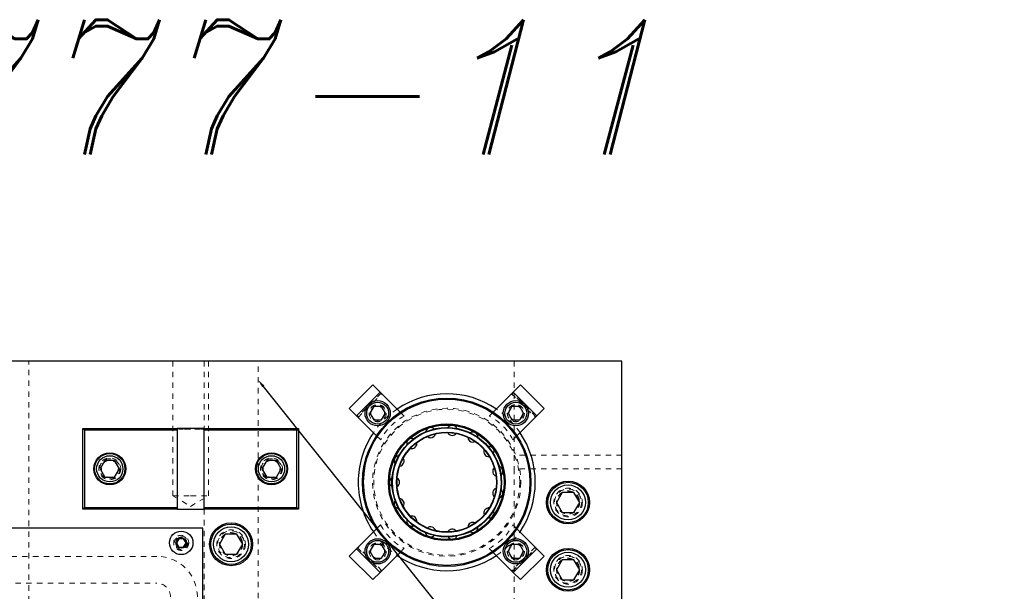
# Model space of a CAD drawing. Header units: inches. Extents: x 220 to 877, y 4 to 174.
# Tile 382 of 656: x 428 to 447, y 163 to 173. Entities that reach past the tile are written whole.
import ezdxf

# ---------------------------------------------------------------- set-up
doc = ezdxf.new("R2010")
doc.units = ezdxf.units.IN
doc.header["$LTSCALE"] = 0.5
doc.header["$MEASUREMENT"] = 0
doc.linetypes.add('HIDDEN', pattern=[0.225, 0.15, -0.075])
for name, color, linetype in [('DSS-M-S', 53, 'Continuous'), ('MFT-M-S', 8, 'Continuous'), ('SID-M-S', 105, 'Continuous'), ('SVD-M-S', 8, 'Continuous')]:
    doc.layers.add(name, color=color, linetype=linetype)
doc.styles.add('I', font='ITALIC.SHX')

msp = doc.modelspace()

# ---------------------------------------------------------------- linework, layer by layer
at = {"layer": 'DSS-M-S', "linetype": 'Continuous', "lineweight": 25}
for p, q in [((439.43364, 166.92488), (405.93364, 166.92488)), ((439.43364, 160.67488), (439.43364, 166.92488)), ((429.43364, 164.17488), (429.43364, 165.67488)), ((429.46364, 165.64488), (429.43364, 165.67488)), ((429.43364, 165.67488), (431.18364, 165.67488)), ((429.46364, 165.64488), (429.46364, 164.20488)), ((431.18364, 165.64488), (429.46364, 165.64488)), ((431.18364, 165.67488), (431.18364, 165.64488)), ((431.68364, 165.67488), (431.18364, 165.67488)), ((431.18364, 165.64488), (431.18364, 164.20488)), ((431.68364, 165.67488), (433.43364, 165.67488)), ((431.68364, 165.64488), (431.68364, 165.67488)), ((433.40364, 165.64488), (431.68364, 165.64488)), ((431.68364, 164.20488), (431.68364, 165.64488)), ((433.43364, 165.67488), (433.40364, 165.64488)), ((433.40364, 164.20488), (433.40364, 165.64488)), ((433.43364, 165.67488), (433.43364, 164.17488)), ((429.46364, 164.20488), (429.43364, 164.17488)), ((429.46364, 164.20488), (431.18364, 164.20488)), ((431.18364, 164.20488), (431.18364, 164.17488)), ((431.68364, 164.20488), (433.40364, 164.20488)), ((431.68364, 164.17488), (431.68364, 164.20488)), ((433.43364, 164.17488), (433.40364, 164.20488)), ((431.18364, 164.17488), (429.43364, 164.17488)), ((431.18364, 164.17488), (431.68364, 164.17488)), ((433.43364, 164.17488), (431.68364, 164.17488)), ((431.65864, 163.82488), (421.65864, 163.82488)), ((431.65864, 161.27488), (431.65864, 163.82488))]:
    msp.add_line(p, q, dxfattribs=at)
at = {"layer": 'DSS-M-S', "linetype": 'HIDDEN', "lineweight": 18}
for p, q in [((431.10554, 166.92488), (431.10554, 164.42488)), ((431.76174, 164.42488), (431.76174, 166.92488)), ((431.00271, 165.65988), (431.00271, 165.67488)), ((431.01507, 165.65988), (431.01507, 165.67488)), ((431.0291, 165.65988), (431.0291, 165.67488)), ((431.0302, 165.65988), (431.0302, 165.67488)), ((431.04994, 165.65988), (431.04994, 165.67488)), ((431.05101, 165.65988), (431.05101, 165.67488)), ((431.06048, 165.65988), (431.06048, 165.67488)), ((431.0875, 165.65988), (431.06048, 165.65988)), ((431.06528, 165.65988), (431.06528, 165.67488)), ((431.07514, 165.65988), (431.07514, 165.67488)), ((431.0875, 165.65988), (431.0875, 165.67488)), ((431.11224, 165.65988), (431.11224, 165.67488)), ((431.18997, 165.65988), (431.11224, 165.65988)), ((431.1776, 165.65988), (431.1776, 165.67488)), ((431.18997, 165.65988), (431.18997, 165.67488)), ((431.2147, 165.65988), (431.2147, 165.67488)), ((431.29243, 165.65988), (431.2147, 165.65988)), ((431.28006, 165.65988), (431.28006, 165.67488)), ((431.29243, 165.65988), (431.29243, 165.67488)), ((431.3207, 165.65988), (431.3207, 165.67488)), ((431.33306, 165.65988), (431.33306, 165.67488)), ((431.36221, 165.65988), (431.36221, 165.67488)), ((431.36619, 165.65988), (431.36619, 165.67488)), ((431.36936, 165.65988), (431.36936, 165.67488)), ((431.39106, 165.65988), (431.39106, 165.67488)), ((431.40558, 165.65988), (431.40558, 165.67488)), ((431.40593, 165.65988), (431.40593, 165.67488)), ((431.43376, 165.65988), (431.40593, 165.65988)), ((431.4117, 165.65988), (431.4117, 165.67488)), ((431.42139, 165.65988), (431.42139, 165.67488)), ((431.43376, 165.65988), (431.43376, 165.67488)), ((431.51149, 165.65988), (431.51149, 165.67488)), ((431.52386, 165.65988), (431.52386, 165.67488)), ((431.52907, 165.65988), (431.52907, 165.67488)), ((431.55864, 165.65988), (431.55864, 165.67488)), ((431.55905, 165.65988), (431.55905, 165.67488)), ((431.59275, 165.65988), (431.59275, 165.67488)), ((431.60512, 165.65988), (431.60512, 165.67488)), ((431.61925, 165.65988), (431.61925, 165.67488)), ((431.62455, 165.65988), (431.62455, 165.67488)), ((431.68108, 165.65988), (431.62455, 165.65988)), ((431.63162, 165.65988), (431.63162, 165.67488)), ((431.66262, 165.65988), (431.66262, 165.67488)), ((431.66485, 165.65988), (431.66485, 165.67488)), ((431.66659, 165.65988), (431.66659, 165.67488)), ((431.66731, 165.65988), (431.66731, 165.67488)), ((431.67142, 165.65988), (431.67142, 165.67488)), ((431.67885, 165.65988), (431.67885, 165.67488)), ((431.68108, 165.65988), (431.68108, 165.67488)), ((431.69522, 165.65988), (431.68108, 165.65988)), ((431.69522, 165.65988), (431.69522, 165.67488)), ((431.69698, 165.65988), (431.69698, 165.67488)), ((431.70935, 165.65988), (431.69698, 165.65988)), ((431.70935, 165.65988), (431.70935, 165.67488)), ((431.72348, 165.65988), (431.72348, 165.67488)), ((431.73585, 165.65988), (431.73585, 165.67488)), ((431.74106, 165.65988), (431.74106, 165.67488)), ((431.77063, 165.65988), (431.77063, 165.67488)), ((431.77104, 165.65988), (431.77104, 165.67488)), ((431.80475, 165.65988), (431.80475, 165.67488)), ((431.81711, 165.65988), (431.81711, 165.67488)), ((431.83478, 165.65988), (431.83478, 165.67488)), ((431.84626, 165.65988), (431.84626, 165.67488)), ((431.85774, 165.65988), (431.85774, 165.67488)), ((431.10554, 164.42488), (431.43364, 164.42488)), ((431.10554, 164.42488), (431.43364, 164.22774)), ((431.43364, 164.42488), (431.76174, 164.42488)), ((431.43364, 164.22774), (431.76174, 164.42488)), ((435.29272, 164.18729), (435.29865, 164.1871)), ((430.80864, 163.29988), (421.65864, 163.29988)), ((427.38364, 162.79988), (430.80864, 162.79988))]:
    msp.add_line(p, q, dxfattribs=at)
at = {"layer": 'DSS-M-S', "linetype": 'Continuous', "lineweight": 25}
for centre, radius in [((436.18364, 164.67488), 1.5625), ((436.18364, 164.67488), 1.5425), ((436.18364, 164.67488), 1.0825), ((436.18364, 164.67488), 1.0625), ((436.18364, 164.67488), 1.01562), ((436.18364, 164.67488), 1.00775), ((436.18364, 164.67488), 0.92975), ((436.18364, 164.67488), 0.92188), ((429.93364, 164.92488), 0.2969), ((432.93364, 164.92488), 0.2969), ((438.43364, 164.29988), 0.3985), ((432.18364, 163.52488), 0.3985), ((438.43364, 163.04988), 0.3985)]:
    msp.add_circle(centre, radius, dxfattribs=at)
at = {"layer": 'DSS-M-S', "linetype": 'HIDDEN', "lineweight": 18}
for centre, radius in [((434.90201, 165.95651), 0.1285), ((436.18364, 164.67488), 1.375), ((436.18364, 164.67488), 1.355), ((437.46527, 165.95651), 0.1285), ((436.18364, 164.67488), 1.0825), ((436.18364, 164.67488), 1.00775), ((436.18364, 164.67488), 0.92975), ((429.93364, 164.92488), 0.203), ((432.93364, 164.92488), 0.203), ((429.93364, 164.92488), 0.15625), ((432.93364, 164.92488), 0.15625), ((438.43364, 164.29988), 0.2655), ((431.25864, 163.54988), 0.1405), ((431.25864, 163.54988), 0.1005), ((432.18364, 163.52488), 0.2655), ((434.90201, 163.39325), 0.1285), ((437.46527, 163.39325), 0.1285), ((438.43364, 163.04988), 0.2655)]:
    msp.add_circle(centre, radius, dxfattribs=at)
at = {"layer": 'DSS-M-S', "linetype": 'Continuous', "lineweight": 25}
for centre, radius, start, end in [((436.18364, 164.67488), 1.6415, 55.885776, 124.114224), ((435.88428, 165.59622), 0.09375, 45.882154, 170.346191), ((436.28491, 165.63832), 0.09375, 21.897955, 146.342438), ((436.18364, 164.67488), 1.6415, 145.885776, 180), ((435.53542, 165.3948), 0.09375, 69.863154, 194.35124), ((435.88428, 165.59622), 0.09375, 230.629148, 270), ((435.88428, 165.59622), 0.09375, 270, 345.537947), ((436.28491, 165.63832), 0.09375, 206.649308, 270), ((436.28491, 165.63832), 0.09375, 270, 321.535988), ((436.66802, 165.51384), 0.09375, 182.666253, 270), ((436.66802, 165.51384), 0.09375, 357.910894, 122.34032), ((436.18364, 164.67488), 1.6415, 325.885776, 34.114224), ((435.53542, 165.3948), 0.09375, 254.797114, 270), ((435.53542, 165.3948), 0.09375, 270, 9.54156), ((436.66802, 165.51384), 0.09375, 270, 297.536018), ((436.96738, 165.2443), 0.09375, 333.921309, 98.340173), ((435.29865, 165.06891), 0.09375, 94.043277, 218.357245), ((435.29865, 165.06891), 0.09375, 278.737572, 33.546488), ((436.96738, 165.2443), 0.09375, 158.680322, 270), ((437.13122, 164.87629), 0.09375, 134.691853, 249.593989), ((437.13122, 164.87629), 0.09375, 309.92954, 74.340487), ((435.21489, 164.67488), 0.09375, 118.023432, 242.363864), ((435.21489, 164.67488), 0.09375, 302.733548, 57.552394), ((436.18364, 164.67488), 1.6415, 180, 214.114224), ((437.13122, 164.47347), 0.09375, 110.701183, 225.592533), ((435.29865, 164.28085), 0.09375, 326.730061, 81.55894), ((437.13122, 164.47347), 0.09375, 285.935926, 50.34425), ((435.29865, 164.28085), 0.09375, 142.006885, 266.373253), ((436.96738, 164.10546), 0.09375, 86.708654, 201.589321), ((435.53542, 163.95496), 0.09375, 350.726765, 105.565784), ((436.96738, 164.10546), 0.09375, 261.950661, 270), ((436.96738, 164.10546), 0.09375, 270, 26.353153), ((435.53542, 163.95496), 0.09375, 165.993294, 270), ((435.53542, 163.95496), 0.09375, 270, 290.394427), ((435.88428, 163.75354), 0.09375, 14.72332, 129.572586), ((436.66802, 163.83592), 0.09375, 62.714606, 177.584697), ((436.66802, 163.83592), 0.09375, 270, 2.365399), ((435.88428, 163.75354), 0.09375, 189.982317, 270), ((435.88428, 163.75354), 0.09375, 270, 314.388264), ((436.28491, 163.71144), 0.09375, 38.719381, 153.579004), ((436.28491, 163.71144), 0.09375, 213.973612, 270), ((436.28491, 163.71144), 0.09375, 270, 338.378921), ((436.66802, 163.83592), 0.09375, 237.966836, 270), ((436.18364, 164.67488), 1.6415, 235.885776, 304.114224)]:
    msp.add_arc(centre, radius, start, end, dxfattribs=at)
at = {"layer": 'DSS-M-S', "linetype": 'HIDDEN', "lineweight": 18}
for centre, radius, start, end in [((436.18364, 164.67488), 1.6415, 124.114224, 145.885776), ((436.18364, 164.67488), 1.6415, 34.114224, 55.885776), ((436.18364, 164.67488), 1.6415, 214.114224, 235.885776), ((436.18364, 164.67488), 1.6415, 304.114224, 325.885776), ((430.80864, 162.54988), 0.75, 0, 90), ((430.80864, 162.54988), 0.25, 0, 90)]:
    msp.add_arc(centre, radius, start, end, dxfattribs=at)
for points, knots in [([(431.0291, 165.65988), (431.02491, 165.65988), (431.01654, 165.65988), (431.00788, 165.65988), (431.00331, 165.65988), (431.00291, 165.65988), (431.00271, 165.65988)], [0, 0, 0, 0, 0.279705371, 0.559380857, 0.779508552, 1, 1, 1, 1]), ([(431.06048, 165.65988), (431.05459, 165.65988), (431.04408, 165.65988), (431.03367, 165.65988), (431.0291, 165.65988)], [0, 0, 0, 0, 0.56031372, 1, 1, 1, 1]), ([(431.36221, 165.65988), (431.3552, 165.65988), (431.34117, 165.65988), (431.32412, 165.65988), (431.32199, 165.65988), (431.3207, 165.65988)], [0, 0, 0, 0, 0.28026406, 0.56071475, 1, 1, 1, 1]), ([(431.40593, 165.65988), (431.39765, 165.65988), (431.38288, 165.65988), (431.36852, 165.65988), (431.36221, 165.65988)], [0, 0, 0, 0, 0.56044468, 1, 1, 1, 1]), ([(431.55905, 165.65988), (431.55499, 165.65988), (431.54688, 165.65988), (431.5321, 165.65988), (431.51347, 165.65988), (431.51228, 165.65988), (431.51149, 165.65988)], [0, 0, 0, 0, 0.12560007, 0.25119689, 0.50058134, 1, 1, 1, 1]), ([(431.60512, 165.65988), (431.60459, 165.65988), (431.60392, 165.65988), (431.59108, 165.65988), (431.58213, 165.65988), (431.57113, 165.65988), (431.56308, 165.65988), (431.55905, 165.65988)], [0, 0, 0, 0, 0.49870204, 0.62417652, 0.74946749, 0.87474529, 1, 1, 1, 1]), ([(431.77104, 165.65988), (431.76699, 165.65988), (431.75887, 165.65988), (431.74409, 165.65988), (431.72547, 165.65988), (431.72428, 165.65988), (431.72348, 165.65988)], [0, 0, 0, 0, 0.12560007, 0.25119689, 0.50058134, 1, 1, 1, 1]), ([(431.81711, 165.65988), (431.81658, 165.65988), (431.81591, 165.65988), (431.80307, 165.65988), (431.79412, 165.65988), (431.78313, 165.65988), (431.77507, 165.65988), (431.77104, 165.65988)], [0, 0, 0, 0, 0.49870204, 0.62417652, 0.74946749, 0.87474529, 1, 1, 1, 1]), ([(431.84626, 165.65988), (431.84456, 165.65988), (431.84117, 165.65988), (431.83745, 165.65988), (431.83509, 165.65988), (431.83488, 165.65988), (431.83478, 165.65988)], [0, 0, 0, 0, 0.27960164, 0.55921202, 0.77947519, 1, 1, 1, 1]), ([(431.85774, 165.65988), (431.85754, 165.65988), (431.85714, 165.65988), (431.85402, 165.65988), (431.85025, 165.65988), (431.84759, 165.65988), (431.84626, 165.65988)], [0, 0, 0, 0, 0.279576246, 0.559283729, 0.779552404, 1, 1, 1, 1])]:
    msp.add_open_spline(points, degree=3, knots=knots, dxfattribs=at)
at = {"layer": 'MFT-M-S', "linetype": 'HIDDEN', "lineweight": 18}
for p, q in [((428.43364, 160.66238), (428.43364, 166.92488)), ((431.68364, 166.92488), (431.68364, 165.67488)), ((432.68364, 149.92488), (432.68364, 166.92488)), ((437.43364, 166.92488), (437.43364, 165.17488)), ((439.43364, 165.17488), (437.43364, 165.17488)), ((437.43364, 165.17488), (437.43364, 164.92488)), ((437.43364, 164.92488), (437.43364, 151.92488)), ((439.43364, 164.92488), (437.43364, 164.92488)), ((431.68364, 164.17488), (431.68364, 152.67488))]:
    msp.add_line(p, q, dxfattribs=at)
for centre in [(438.43364, 164.29988), (432.18364, 163.52488), (438.43364, 163.04988)]:
    msp.add_circle(centre, 0.21095, dxfattribs=at)
at = {"layer": 'SID-M-S'}
msp.add_line((432.78095, 166.45332), (446.52551, 149.2302), dxfattribs=at)
msp.add_solid([(432.76063, 166.4371), (432.68364, 166.57525), (432.76063, 166.4371), (432.80127, 166.46953)], dxfattribs=at)
at = {"layer": 'SVD-M-S', "linetype": 'Continuous', "lineweight": 25}
for p, q in [((434.81504, 166.48189), (434.37663, 166.04349)), ((434.94868, 166.34825), (434.81504, 166.48189)), ((437.55225, 166.48189), (437.41861, 166.34825)), ((437.99065, 166.04349), (437.55225, 166.48189)), ((434.94868, 166.34825), (434.51027, 165.90984)), ((435.31996, 165.97697), (434.94868, 166.34825)), ((437.41861, 166.34825), (437.04733, 165.97697)), ((437.85701, 165.90984), (437.41861, 166.34825)), ((434.37663, 166.04349), (434.51027, 165.90984)), ((434.82984, 166.08151), (434.75767, 165.95651)), ((434.97418, 166.08151), (434.82984, 166.08151)), ((435.04635, 165.95651), (434.97418, 166.08151)), ((437.39311, 166.08151), (437.32094, 165.95651)), ((437.53744, 166.08151), (437.39311, 166.08151)), ((437.60961, 165.95651), (437.53744, 166.08151)), ((437.85701, 165.90984), (437.99065, 166.04349)), ((434.51027, 165.90984), (434.88155, 165.53857)), ((434.75767, 165.95651), (434.82984, 165.83151)), ((434.82984, 165.83151), (434.97418, 165.83151)), ((434.97418, 165.83151), (435.04635, 165.95651)), ((437.32094, 165.95651), (437.39311, 165.83151)), ((437.39311, 165.83151), (437.53744, 165.83151)), ((437.48574, 165.53857), (437.85701, 165.90984)), ((437.53744, 165.83151), (437.60961, 165.95651)), ((429.84358, 165.08088), (429.75351, 164.92488)), ((429.75351, 164.92488), (429.84358, 164.76888)), ((430.02371, 165.08088), (429.84358, 165.08088)), ((430.11378, 164.92488), (430.02371, 165.08088)), ((430.02371, 164.76888), (430.11378, 164.92488)), ((432.84358, 165.08088), (432.75351, 164.92488)), ((432.75351, 164.92488), (432.84358, 164.76888)), ((433.02371, 165.08088), (432.84358, 165.08088)), ((433.11378, 164.92488), (433.02371, 165.08088)), ((433.02371, 164.76888), (433.11378, 164.92488)), ((429.84358, 164.76888), (430.02371, 164.76888)), ((432.84358, 164.76888), (433.02371, 164.76888)), ((438.32539, 164.48738), (438.21714, 164.29988)), ((438.5419, 164.48738), (438.32539, 164.48738)), ((438.65015, 164.29988), (438.5419, 164.48738)), ((438.21714, 164.29988), (438.32539, 164.11238)), ((438.5419, 164.11238), (438.65015, 164.29988)), ((438.32539, 164.11238), (438.5419, 164.11238)), ((432.07539, 163.71238), (431.96714, 163.52488)), ((432.2919, 163.71238), (432.07539, 163.71238)), ((432.40015, 163.52488), (432.2919, 163.71238)), ((434.88155, 163.81119), (434.51027, 163.43992)), ((437.85701, 163.43992), (437.48574, 163.81119)), ((431.21361, 163.62788), (431.16858, 163.54988)), ((431.16858, 163.54988), (431.21361, 163.47188)), ((431.30368, 163.62788), (431.21361, 163.62788)), ((431.21361, 163.47188), (431.30368, 163.47188)), ((431.34871, 163.54988), (431.30368, 163.62788)), ((431.30368, 163.47188), (431.34871, 163.54988)), ((431.96714, 163.52488), (432.07539, 163.33738)), ((432.2919, 163.33738), (432.40015, 163.52488)), ((434.82984, 163.51825), (434.75767, 163.39325)), ((434.97418, 163.51825), (434.82984, 163.51825)), ((435.04635, 163.39325), (434.97418, 163.51825)), ((437.39311, 163.51825), (437.32094, 163.39325)), ((437.53744, 163.51825), (437.39311, 163.51825)), ((437.60961, 163.39325), (437.53744, 163.51825)), ((432.07539, 163.33738), (432.2919, 163.33738)), ((434.51027, 163.43992), (434.37663, 163.30627)), ((434.37663, 163.30627), (434.81504, 162.86787)), ((434.51027, 163.43992), (434.94868, 163.00151)), ((434.75767, 163.39325), (434.82984, 163.26825)), ((434.94868, 163.00151), (435.31996, 163.37279)), ((434.97418, 163.26825), (435.04635, 163.39325)), ((437.04733, 163.37279), (437.41861, 163.00151)), ((437.32094, 163.39325), (437.39311, 163.26825)), ((437.41861, 163.00151), (437.85701, 163.43992)), ((437.53744, 163.26825), (437.60961, 163.39325)), ((437.55225, 162.86787), (437.99065, 163.30627)), ((437.99065, 163.30627), (437.85701, 163.43992)), ((434.82984, 163.26825), (434.97418, 163.26825)), ((437.39311, 163.26825), (437.53744, 163.26825)), ((438.32539, 163.23738), (438.21714, 163.04988)), ((438.5419, 163.23738), (438.32539, 163.23738)), ((438.65015, 163.04988), (438.5419, 163.23738)), ((434.81504, 162.86787), (434.94868, 163.00151)), ((437.41861, 163.00151), (437.55225, 162.86787)), ((438.21714, 163.04988), (438.32539, 162.86238)), ((438.5419, 162.86238), (438.65015, 163.04988)), ((438.32539, 162.86238), (438.5419, 162.86238))]:
    msp.add_line(p, q, dxfattribs=at)
at = {"layer": 'SVD-M-S', "linetype": 'HIDDEN', "lineweight": 18}
for p, q in [((434.96707, 166.32986), (434.52866, 165.89146)), ((434.54103, 165.87908), (434.97944, 166.31749)), ((437.38785, 166.31749), (437.82625, 165.87908)), ((437.83863, 165.89146), (437.40022, 166.32986)), ((435.39466, 165.90227), (435.31996, 165.97697)), ((437.04733, 165.97697), (436.97263, 165.90227)), ((434.88155, 165.53857), (434.95625, 165.46386)), ((437.41103, 165.46386), (437.48574, 165.53857)), ((434.95625, 163.8859), (434.88155, 163.81119)), ((437.48574, 163.81119), (437.41103, 163.8859)), ((434.52866, 163.4583), (434.96707, 163.0199)), ((434.97944, 163.03227), (434.54103, 163.47068)), ((437.82625, 163.47068), (437.38785, 163.03227)), ((437.40022, 163.0199), (437.83863, 163.4583)), ((435.31996, 163.37279), (435.39466, 163.44749)), ((436.97263, 163.44749), (437.04733, 163.37279))]:
    msp.add_line(p, q, dxfattribs=at)
at = {"layer": 'SVD-M-S', "linetype": 'Continuous', "lineweight": 25}
for centre, radius in [((434.90201, 165.95651), 0.23438), ((434.90201, 165.95651), 0.20312), ((437.46527, 165.95651), 0.23438), ((437.46527, 165.95651), 0.20313), ((429.93364, 164.92488), 0.28125), ((429.93364, 164.92488), 0.24375), ((432.93364, 164.92488), 0.28125), ((432.93364, 164.92488), 0.24375), ((438.43364, 164.29988), 0.375), ((438.43364, 164.29988), 0.325), ((432.18364, 163.52488), 0.375), ((432.18364, 163.52488), 0.325), ((431.25864, 163.54988), 0.2185), ((431.25864, 163.54988), 0.0975), ((434.90201, 163.39325), 0.23438), ((434.90201, 163.39325), 0.20312), ((437.46527, 163.39325), 0.23438), ((437.46527, 163.39325), 0.20312), ((438.43364, 163.04988), 0.375), ((438.43364, 163.04988), 0.325)]:
    msp.add_circle(centre, radius, dxfattribs=at)
at = {"layer": 'SVD-M-S', "linetype": 'HIDDEN', "lineweight": 18}
for centre, radius in [((434.90201, 165.95651), 0.1595), ((434.90201, 165.95651), 0.15625), ((434.90201, 165.95651), 0.13297), ((434.90201, 165.95651), 0.1327), ((434.90201, 165.95651), 0.13218), ((437.46527, 165.95651), 0.1595), ((437.46527, 165.95651), 0.15625), ((437.46527, 165.95651), 0.13297), ((437.46527, 165.95651), 0.1327), ((437.46527, 165.95651), 0.13218), ((429.93364, 164.92488), 0.1875), ((432.93364, 164.92488), 0.1875), ((429.93364, 164.92488), 0.16072), ((429.93364, 164.92488), 0.16045), ((429.93364, 164.92488), 0.15993), ((432.93364, 164.92488), 0.16072), ((432.93364, 164.92488), 0.16045), ((432.93364, 164.92488), 0.15993), ((438.43364, 164.29988), 0.25), ((438.43364, 164.29988), 0.21542), ((438.43364, 164.29988), 0.21515), ((438.43364, 164.29988), 0.21463), ((431.25864, 163.54988), 0.125), ((431.25864, 163.54988), 0.10497), ((431.25864, 163.54988), 0.1047), ((431.25864, 163.54988), 0.10418), ((432.18364, 163.52488), 0.25), ((432.18364, 163.52488), 0.21542), ((432.18364, 163.52488), 0.21515), ((432.18364, 163.52488), 0.21463), ((434.90201, 163.39325), 0.1595), ((434.90201, 163.39325), 0.15625), ((434.90201, 163.39325), 0.13297), ((434.90201, 163.39325), 0.1327), ((434.90201, 163.39325), 0.13218), ((437.46527, 163.39325), 0.1595), ((437.46527, 163.39325), 0.15625), ((437.46527, 163.39325), 0.13297), ((437.46527, 163.39325), 0.1327), ((437.46527, 163.39325), 0.13218), ((438.43364, 163.04988), 0.25), ((438.43364, 163.04988), 0.21542), ((438.43364, 163.04988), 0.21515), ((438.43364, 163.04988), 0.21463)]:
    msp.add_circle(centre, radius, dxfattribs=at)
for centre, start, end in [((435.87075, 164.98777), 117.501613, 152.498387), ((436.49654, 164.98777), 27.501613, 62.498387), ((435.87075, 164.36199), 207.501613, 242.498387), ((436.49654, 164.36199), 297.501613, 332.498387)]:
    msp.add_arc(centre, 1.031, start, end, dxfattribs=at)

# ---------------------------------------------------------------- texts
at = {"color": 6, "style": 'I'}
msp.add_text('DIE PLAN 71777-11', height=2.5, dxfattribs=at).set_placement((402.89197, 170.76142))

doc.saveas('drawing.dxf')
